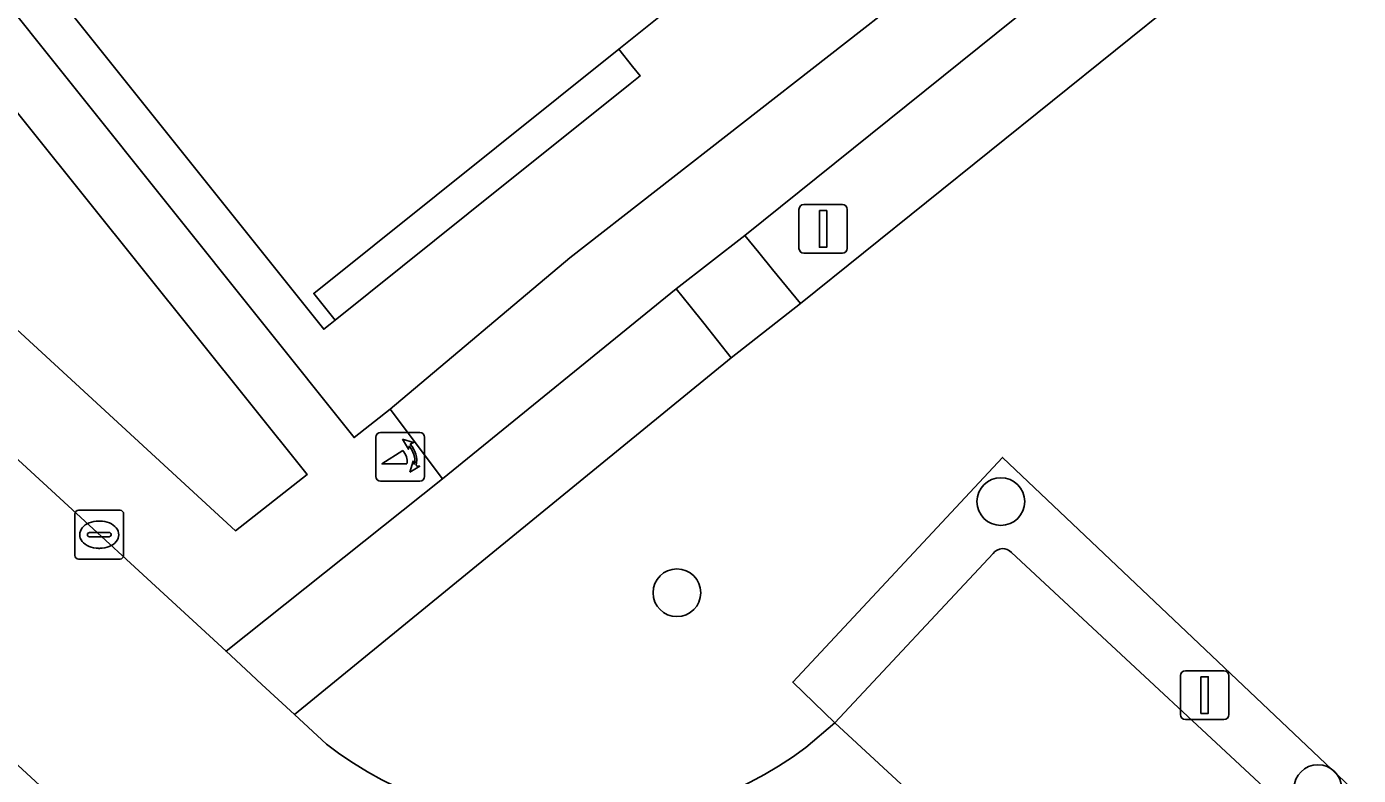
# Model space of a CAD drawing. Extents: x 159039 to 160102, y 381214 to 382524.
# Drawn here: x 159678.63 to 159705.95, y 381822.48 to 381837.83 of the extents above; entities that cross this region are included whole.
import ezdxf

# ---------------------------------------------------------------- set-up
doc = ezdxf.new("R2010")
doc.units = 0
for name, color, linetype in [('IMGEO_Boom', 7, 'Continuous'), ('IMGEO_Erf', 7, 'Continuous'), ('IMGEO_Groenvoorziening', 7, 'Continuous'), ('IMGEO_Haag', 7, 'Continuous'), ('IMGEO_Kolk', 7, 'Continuous'), ('IMGEO_Lichtmast', 7, 'Continuous'), ('IMGEO_Pand', 7, 'Continuous'), ('IMGEO_Pand_overbouw', 7, 'Continuous'), ('IMGEO_Parkeervlak_open', 7, 'Continuous'), ('IMGEO_Poller', 7, 'Continuous'), ('IMGEO_Rijbaan_lokaal_open', 7, 'Continuous'), ('IMGEO_Voetpad_gesloten', 7, 'Continuous'), ('IMGEO_Voetpad_open', 7, 'Continuous')]:
    doc.layers.add(name, color=color, linetype=linetype)

msp = doc.modelspace()

# ---------------------------------------------------------------- linework, layer by layer
at = {"layer": 'IMGEO_Boom'}
for centre in [(159698.615, 381828.091), (159691.971, 381826.221), (159705.119, 381822.205)]:
    msp.add_circle(centre, 0.489, dxfattribs=at)
at = {"layer": 'IMGEO_Erf'}
msp.add_lwpolyline([(159706.749, 381850.14), (159705.078, 381848.804), (159698.849, 381843.822), (159699.289, 381843.279), (159699.891, 381842.534), (159699.779, 381842.44), (159699.684, 381842.362), (159699.083, 381843.115), (159698.642, 381843.667), (159692.456, 381838.715), (159690.777, 381837.369), (159684.522, 381832.36), (159684.96, 381831.814), (159684.855, 381831.73), (159684.725, 381831.626), (159678.435, 381839.496), (159677.742, 381838.921), (159685.347, 381829.403), (159686.085, 381829.985), (159689.775, 381833.087), (159696.855, 381838.62), (159696.84, 381838.731), (159711.176, 381850.04)], dxfattribs=at)
at = {"layer": 'IMGEO_Groenvoorziening'}
for points in [[(159728.789, 381859.623), (159723.052, 381855.126), (159721.644, 381853.983), (159708.82, 381843.677), (159707.427, 381842.553), (159694.506, 381832.155), (159693.082, 381831.042), (159684.126, 381823.723), (159684.783, 381823.115)], [(159694.616, 381823.046), (159695.21, 381823.556), (159694.347, 381824.39), (159698.652, 381828.997), (159711.13, 381817.175), (159720.134, 381826.834), (159712.593, 381833.781), (159716.377, 381837.917), (159717.152, 381838.764)], [(159710.114, 381816.236), (159710.189, 381816.166), (159710.759, 381816.778), (159711.13, 381817.175), (159698.652, 381828.997), (159694.347, 381824.39), (159695.21, 381823.556), (159698.456, 381827.026)], [(159698.835, 381827.044), (159705.379, 381820.963)]]:
    msp.add_lwpolyline(points, dxfattribs=at)
for points in [[(159680.728, 381844.314), (159677.56, 381848.213), (159671.035, 381840.872), (159670.647, 381838.785), (159682.917, 381827.493), (159684.387, 381828.649), (159675.3, 381839.99)], [(159707.427, 381842.553), (159707.142, 381842.901), (159706.857, 381843.249), (159706.571, 381843.597), (159706.29, 381843.941), (159693.362, 381833.546), (159693.648, 381833.197), (159693.934, 381832.85), (159694.22, 381832.502), (159694.506, 381832.155)], [(159693.082, 381831.042), (159692.802, 381831.394), (159692.522, 381831.747), (159692.242, 381832.099), (159691.958, 381832.457), (159687.165, 381828.558), (159682.722, 381825.02), (159683.125, 381824.648), (159683.458, 381824.34), (159683.792, 381824.031), (159684.126, 381823.723)]]:
    msp.add_lwpolyline(points, close=True, dxfattribs=at)
for centre, radius, start, end in [((159698.653, 381826.883), 0.243, 41.4133, 144.025), ((159689.745, 381829.603), 8.168, 232.5883, 306.6076)]:
    msp.add_arc(centre, radius, start, end, dxfattribs=at)
at = {"layer": 'IMGEO_Haag'}
for points in [[(159707.427, 381842.553), (159707.142, 381842.901), (159706.857, 381843.249), (159706.571, 381843.597), (159706.29, 381843.941), (159693.362, 381833.546), (159693.648, 381833.197), (159693.934, 381832.85), (159694.22, 381832.502), (159694.506, 381832.155)], [(159693.082, 381831.042), (159692.802, 381831.394), (159692.522, 381831.747), (159692.242, 381832.099), (159691.958, 381832.457), (159687.165, 381828.558), (159682.722, 381825.02), (159683.125, 381824.648), (159683.458, 381824.34), (159683.792, 381824.031), (159684.126, 381823.723)]]:
    msp.add_lwpolyline(points, close=True, dxfattribs=at)
for points in [[(159710.114, 381816.236), (159710.189, 381816.166), (159710.759, 381816.778), (159711.13, 381817.175), (159698.652, 381828.997), (159694.347, 381824.39), (159695.21, 381823.556), (159698.456, 381827.026)], [(159698.835, 381827.044), (159705.379, 381820.963)]]:
    msp.add_lwpolyline(points, dxfattribs=at)
msp.add_arc((159698.653, 381826.883), 0.243, 41.4133, 144.025, dxfattribs=at)
at = {"layer": 'IMGEO_Kolk'}
for p, q in [((159679.62, 381826.986), (159679.62, 381827.838)), ((159679.695, 381827.912), (159680.547, 381827.912)), ((159680.621, 381827.838), (159680.621, 381826.986)), ((159680.108, 381827.692), (159680.133, 381827.692)), ((159679.879, 381827.406), (159679.879, 381827.418)), ((159680.317, 381827.369), (159679.919, 381827.369)), ((159679.922, 381827.455), (159680.32, 381827.455)), ((159680.363, 381827.418), (159680.363, 381827.406)), ((159680.131, 381827.132), (159680.106, 381827.132)), ((159680.547, 381826.912), (159679.695, 381826.912))]:
    msp.add_line(p, q, dxfattribs=at)
for points in [[(159679.62, 381826.986), (159679.62, 381827.838)], [(159679.695, 381827.912), (159680.547, 381827.912)], [(159680.621, 381827.838), (159680.621, 381826.986)], [(159680.547, 381826.912), (159679.695, 381826.912)]]:
    msp.add_lwpolyline(points, dxfattribs=at)
for centre, radius, start, end in [((159679.697, 381827.836), 0.0765, 91.552, 178.448), ((159679.697, 381827.836), 0.0765, 91.552, 178.448), ((159680.545, 381827.836), 0.0765, 1.552, 88.448), ((159680.545, 381827.836), 0.0765, 1.552, 88.448), ((159679.919, 381827.415), 0.0403, 85.8775, 175.7526), ((159679.916, 381827.405), 0.0366, 178.938, 274.7102), ((159680.32, 381827.412), 0.043, 264.8664, 352.4533), ((159680.324, 381827.417), 0.0386, 1.7309, 96.639), ((159679.697, 381826.988), 0.0765, 181.552, 268.448), ((159679.697, 381826.988), 0.0765, 181.552, 268.448), ((159680.545, 381826.988), 0.0765, 271.552, 358.448), ((159680.545, 381826.988), 0.0765, 271.552, 358.448)]:
    msp.add_arc(centre, radius, start, end, dxfattribs=at)
for centre, major_axis, ratio, start_param, end_param in [((159680.107, 381827.412), (-0.387, 0.002), 0.722429, 4.712389, 7.853982), ((159680.132, 381827.412), (-0.39, 0.002), 0.717154, 1.570796, 4.712389)]:
    msp.add_ellipse(centre, major_axis=major_axis, ratio=ratio, start_param=start_param, end_param=end_param, dxfattribs=at)
at = {"layer": 'IMGEO_Lichtmast'}
for p, q in [((159694.474, 381833.283), (159694.474, 381834.083)), ((159694.474, 381834.083), (159694.474, 381833.283)), ((159694.574, 381834.183), (159695.364, 381834.183)), ((159695.364, 381834.183), (159694.574, 381834.183)), ((159695.464, 381834.083), (159695.464, 381833.283)), ((159695.464, 381833.283), (159695.464, 381834.083)), ((159695.364, 381833.183), (159694.574, 381833.183)), ((159694.574, 381833.183), (159695.364, 381833.183)), ((159702.301, 381823.722), (159702.301, 381824.522)), ((159702.301, 381824.522), (159702.301, 381823.722)), ((159702.401, 381824.622), (159703.191, 381824.622)), ((159703.191, 381824.622), (159702.401, 381824.622)), ((159703.291, 381824.522), (159703.291, 381823.722)), ((159703.291, 381823.722), (159703.291, 381824.522)), ((159703.191, 381823.622), (159702.401, 381823.622)), ((159702.401, 381823.622), (159703.191, 381823.622))]:
    msp.add_line(p, q, dxfattribs=at)
for points in [[(159694.894, 381834.058), (159695.044, 381834.058), (159695.044, 381833.308), (159694.894, 381833.308), (159694.894, 381834.058)], [(159702.721, 381824.497), (159702.871, 381824.497), (159702.871, 381823.747), (159702.721, 381823.747), (159702.721, 381824.497)]]:
    msp.add_lwpolyline(points, dxfattribs=at)
for centre, start, end in [((159694.574, 381834.083), 90, 180), ((159694.574, 381834.083), 90, 180), ((159695.364, 381834.083), 0, 90), ((159695.364, 381834.083), 360, 90), ((159694.574, 381833.283), 180, 270), ((159694.574, 381833.283), 180, 270), ((159695.364, 381833.283), 270, 0), ((159695.364, 381833.283), 270, 0), ((159702.401, 381824.522), 90, 180), ((159702.401, 381824.522), 90, 180), ((159703.191, 381824.522), 0, 90), ((159703.191, 381824.522), 360, 90), ((159702.401, 381823.722), 180, 270), ((159702.401, 381823.722), 180, 270), ((159703.191, 381823.722), 270, 0), ((159703.191, 381823.722), 270, 0)]:
    msp.add_arc(centre, 0.1, start, end, dxfattribs=at)
at = {"layer": 'IMGEO_Pand'}
msp.add_lwpolyline([(159699.779, 381842.44), (159693.382, 381850.53), (159679.099, 381839.125), (159678.67, 381839.678), (159678.435, 381839.496), (159684.725, 381831.626), (159684.855, 381831.73), (159684.96, 381831.814), (159684.522, 381832.36), (159690.777, 381837.369), (159692.456, 381838.715), (159698.642, 381843.667), (159699.083, 381843.115), (159699.684, 381842.362)], close=True, dxfattribs=at)
at = {"layer": 'IMGEO_Pand_overbouw'}
msp.add_lwpolyline([(159690.777, 381837.369), (159684.522, 381832.36), (159684.96, 381831.814), (159688.378, 381834.551), (159688.512, 381834.658), (159691.012, 381836.66), (159691.214, 381836.822), (159691.057, 381837.017)], close=True, dxfattribs=at)
at = {"layer": 'IMGEO_Parkeervlak_open'}
for points in [[(159698.456, 381827.026), (159695.21, 381823.556), (159702.524, 381816.79)], [(159705.379, 381820.963), (159698.835, 381827.044)]]:
    msp.add_lwpolyline(points, dxfattribs=at)
msp.add_arc((159698.653, 381826.883), 0.243, 41.4133, 144.025, dxfattribs=at)
at = {"layer": 'IMGEO_Poller'}
for p, q in [((159686.698, 381829.507), (159685.89, 381829.507)), ((159686.698, 381829.507), (159685.89, 381829.507)), ((159685.796, 381829.412), (159685.796, 381828.605)), ((159685.796, 381829.412), (159685.796, 381828.605)), ((159686.792, 381828.605), (159686.792, 381829.412)), ((159686.792, 381828.605), (159686.792, 381829.412)), ((159685.89, 381828.51), (159686.698, 381828.51)), ((159685.89, 381828.51), (159686.698, 381828.51))]:
    msp.add_line(p, q, dxfattribs=at)
for points in [[(159686.475, 381829.236), (159686.463, 381829.163), (159686.338, 381829.368)], [(159686.338, 381829.368), (159686.569, 381829.302), (159686.498, 381829.27)], [(159686.431, 381828.863), (159685.918, 381828.863), (159686.348, 381829.138)], [(159686.491, 381828.691), (159686.557, 381828.922), (159686.587, 381828.854)], [(159686.623, 381828.827), (159686.695, 381828.816), (159686.491, 381828.691)]]:
    msp.add_lwpolyline(points, dxfattribs=at)
for centre, radius, start, end in [((159685.89, 381829.412), 0.0946, 90, 180), ((159685.89, 381829.412), 0.0946, 90, 180), ((159686.698, 381829.412), 0.0946, 0, 90), ((159686.698, 381829.412), 0.0946, 0, 90), ((159686.117, 381828.923), 0.476, 351.7527, 41.1691), ((159686.117, 381828.923), 0.516, 349.3569, 42.2912), ((159686.103, 381828.913), 0.332, 351.3247, 42.4854), ((159685.89, 381828.605), 0.0946, 180, 270), ((159685.89, 381828.605), 0.0946, 180, 270), ((159686.698, 381828.605), 0.0946, 270, 0), ((159686.698, 381828.605), 0.0946, 270, 0)]:
    msp.add_arc(centre, radius, start, end, dxfattribs=at)
at = {"layer": 'IMGEO_Rijbaan_lokaal_open'}
for points in [[(159684.783, 381823.115), (159684.126, 381823.723), (159683.792, 381824.031), (159683.458, 381824.34), (159683.125, 381824.648), (159682.722, 381825.02), (159669.161, 381837.495)], [(159667.17, 381833.086), (159689.119, 381812.848)], [(159693.713, 381816.67), (159701.933, 381809.088), (159702.264, 381808.782), (159706.364, 381804.986), (159706.72, 381804.676), (159717.356, 381794.846), (159721.464, 381799.32), (159714.726, 381805.535), (159708.01, 381811.735), (159706.903, 381812.766), (159702.524, 381816.79), (159695.21, 381823.556), (159694.616, 381823.046)]]:
    msp.add_lwpolyline(points, dxfattribs=at)
msp.add_arc((159689.745, 381829.603), 8.168, 232.5883, 306.6076, dxfattribs=at)
at = {"layer": 'IMGEO_Voetpad_gesloten'}
msp.add_lwpolyline([(159731.817, 381861.664), (159738.654, 381855.678), (159739.973, 381854.436), (159748.636, 381846.407), (159749.97, 381845.165), (159758.78, 381836.965), (159760.657, 381835.297), (159761.763, 381836.506), (159759.91, 381838.199), (159731.741, 381864.255), (159729.111, 381864.371), (159711.176, 381850.04), (159696.84, 381838.731), (159696.855, 381838.62), (159689.775, 381833.087), (159686.085, 381829.985), (159687.165, 381828.558), (159691.958, 381832.457), (159693.362, 381833.546), (159706.29, 381843.941)], dxfattribs=at)
at = {"layer": 'IMGEO_Voetpad_open'}
for points in [[(159669.161, 381837.495), (159682.722, 381825.02), (159687.165, 381828.558), (159686.085, 381829.985), (159685.347, 381829.403), (159677.742, 381838.921), (159678.435, 381839.496), (159678.67, 381839.678), (159679.099, 381839.125), (159693.382, 381850.53), (159707.762, 381862.012), (159721.948, 381873.339)], [(159690.142, 381861.769), (159693.903, 381857.065), (159694.985, 381855.71), (159684.261, 381847.1), (159683.256, 381848.357), (159680.679, 381851.58), (159677.56, 381848.213), (159680.728, 381844.314), (159675.3, 381839.99), (159684.387, 381828.649), (159682.917, 381827.493), (159670.647, 381838.785), (159671.035, 381840.872), (159668.563, 381838.196)], [(159689.119, 381812.848), (159667.17, 381833.086)]]:
    msp.add_lwpolyline(points, dxfattribs=at)
msp.add_lwpolyline([(159691.958, 381832.457), (159692.242, 381832.099), (159692.522, 381831.747), (159692.802, 381831.394), (159693.082, 381831.042), (159694.506, 381832.155), (159694.22, 381832.502), (159693.934, 381832.85), (159693.648, 381833.197), (159693.362, 381833.546)], close=True, dxfattribs=at)

doc.saveas('drawing.dxf')
